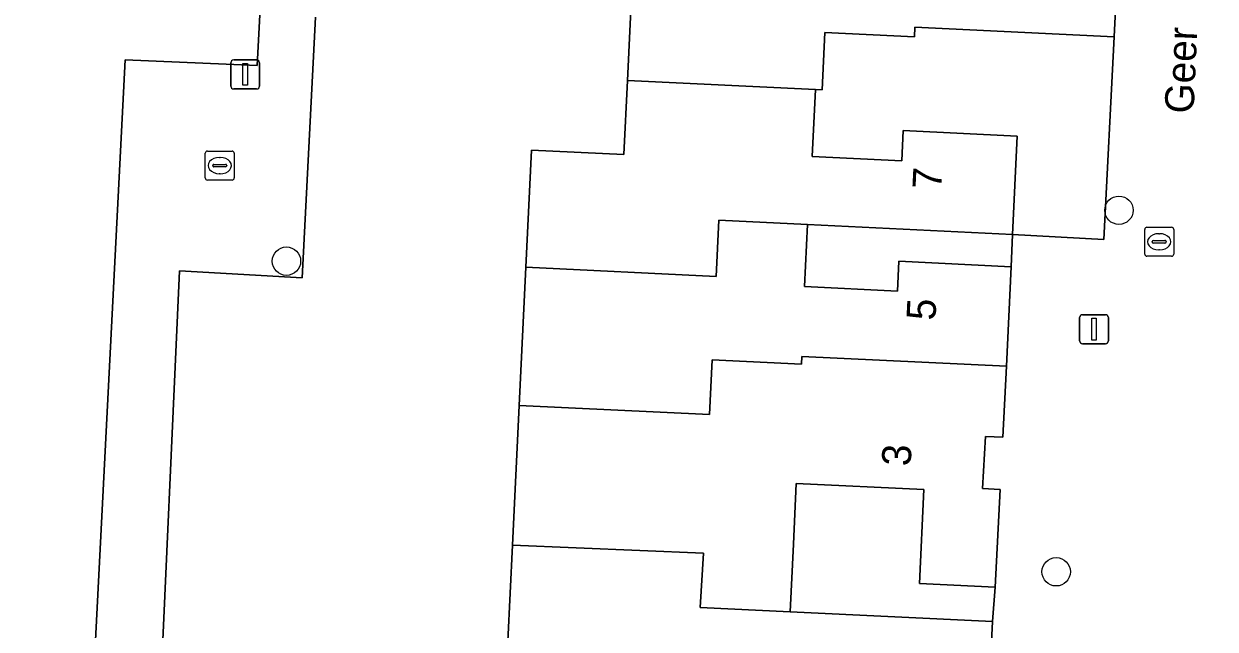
# Model space of a CAD drawing. Extents: x 162989 to 165008, y 383432 to 384338.
# Drawn here: x 164423.42 to 164464.46, y 383792.95 to 383813.82 of the extents above; entities that cross this region are included whole.
import ezdxf

# ---------------------------------------------------------------- set-up
doc = ezdxf.new("R2010")
doc.units = 0
for name, color, linetype in [('IMGEO_Boom', 7, 'Continuous'), ('IMGEO_Erf', 7, 'Continuous'), ('IMGEO_Kolk', 7, 'Continuous'), ('IMGEO_Lichtmast', 7, 'Continuous'), ('IMGEO_Openbare_ruimte_label', 7, 'Continuous'), ('IMGEO_Pand', 7, 'Continuous'), ('IMGEO_Pand_nummerreeks', 7, 'Continuous'), ('IMGEO_Voetpad_open', 7, 'Continuous')]:
    doc.layers.add(name, color=color, linetype=linetype)

msp = doc.modelspace()

# ---------------------------------------------------------------- linework, layer by layer
at = {"layer": 'IMGEO_Boom'}
for centre in [(164461.145, 383807.395), (164432.465, 383805.64), (164458.983, 383794.932)]:
    msp.add_circle(centre, 0.489, dxfattribs=at)
at = {"layer": 'IMGEO_Erf'}
for points in [[(164421.706, 383783.313), (164425.399, 383783.128), (164426.912, 383812.576), (164431.451, 383812.384), (164431.928, 383821.375), (164428.544, 383821.612), (164428.789, 383826.21), (164432.175, 383826.037), (164432.234, 383827.152), (164428.42, 383827.348), (164428.595, 383830.744), (164432.409, 383830.549), (164432.483, 383832.124), (164428.692, 383832.319), (164428.858, 383835.551), (164422.167, 383835.909)], [(164440.011, 383790.885), (164440.251, 383795.847), (164440.483, 383800.667), (164440.714, 383805.432), (164440.909, 383809.472), (164444.091, 383809.318), (164444.214, 383811.868), (164444.414, 383816.01)], [(164433.462, 383814.057), (164433.012, 383805.061), (164428.784, 383805.303), (164428.052, 383789.269)]]:
    msp.add_lwpolyline(points, dxfattribs=at)
for points in [[(164460.985, 383813.373), (164454.114, 383813.706), (164454.098, 383813.369), (164451.017, 383813.518), (164450.922, 383811.543), (164450.69, 383811.554), (164450.578, 383809.249), (164453.667, 383809.1), (164453.717, 383810.141), (164457.64, 383809.951), (164457.476, 383806.562), (164460.626, 383806.384)], [(164457.476, 383806.562), (164450.415, 383806.903), (164450.312, 383804.763), (164453.511, 383804.608), (164453.561, 383805.635), (164457.438, 383805.449)], [(164449.815, 383793.55), (164456.792, 383793.213), (164456.886, 383794.402), (164454.269, 383794.529), (164454.426, 383797.765), (164450.029, 383797.978), (164449.928, 383795.886)]]:
    msp.add_lwpolyline(points, close=True, dxfattribs=at)
at = {"layer": 'IMGEO_Kolk'}
for p, q in [((164429.666, 383808.508), (164429.666, 383809.36)), ((164429.741, 383809.434), (164430.593, 383809.434)), ((164430.667, 383809.36), (164430.667, 383808.508)), ((164429.925, 383808.928), (164429.925, 383808.94)), ((164430.363, 383808.891), (164429.965, 383808.891)), ((164429.968, 383808.977), (164430.366, 383808.977)), ((164430.154, 383809.214), (164430.179, 383809.214)), ((164430.409, 383808.94), (164430.409, 383808.928)), ((164430.177, 383808.654), (164430.152, 383808.654)), ((164430.593, 383808.434), (164429.741, 383808.434)), ((164462.032, 383805.882), (164462.032, 383806.734)), ((164462.107, 383806.808), (164462.959, 383806.808)), ((164462.52, 383806.588), (164462.545, 383806.588)), ((164463.033, 383806.734), (164463.033, 383805.882)), ((164462.291, 383806.302), (164462.291, 383806.314)), ((164462.729, 383806.265), (164462.331, 383806.265)), ((164462.334, 383806.351), (164462.732, 383806.351)), ((164462.543, 383806.028), (164462.518, 383806.028)), ((164462.775, 383806.314), (164462.775, 383806.302)), ((164462.959, 383805.808), (164462.107, 383805.808))]:
    msp.add_line(p, q, dxfattribs=at)
for points in [[(164429.666, 383808.508), (164429.666, 383809.36)], [(164429.741, 383809.434), (164430.593, 383809.434)], [(164430.667, 383809.36), (164430.667, 383808.508)], [(164430.593, 383808.434), (164429.741, 383808.434)], [(164462.032, 383805.882), (164462.032, 383806.734)], [(164462.107, 383806.808), (164462.959, 383806.808)], [(164463.033, 383806.734), (164463.033, 383805.882)], [(164462.959, 383805.808), (164462.107, 383805.808)]]:
    msp.add_lwpolyline(points, dxfattribs=at)
for centre, radius, start, end in [((164429.743, 383809.358), 0.0765, 91.552, 178.448), ((164429.743, 383809.358), 0.0765, 91.552, 178.448), ((164430.591, 383809.358), 0.0765, 1.552, 88.448), ((164430.591, 383809.358), 0.0765, 1.552, 88.448), ((164429.965, 383808.937), 0.0403, 85.8775, 175.7526), ((164429.962, 383808.927), 0.0366, 178.938, 274.7102), ((164430.366, 383808.934), 0.043, 264.8664, 352.4533), ((164430.37, 383808.939), 0.0386, 1.7309, 96.639), ((164429.743, 383808.51), 0.0765, 181.552, 268.448), ((164429.743, 383808.51), 0.0765, 181.552, 268.448), ((164430.591, 383808.51), 0.0765, 271.552, 358.448), ((164430.591, 383808.51), 0.0765, 271.552, 358.448), ((164462.109, 383806.732), 0.0765, 91.552, 178.448), ((164462.109, 383806.732), 0.0765, 91.552, 178.448), ((164462.957, 383806.732), 0.0765, 1.552, 88.448), ((164462.957, 383806.732), 0.0765, 1.552, 88.448), ((164462.331, 383806.311), 0.0403, 85.8775, 175.7526), ((164462.328, 383806.301), 0.0366, 178.938, 274.7102), ((164462.732, 383806.308), 0.043, 264.8664, 352.4533), ((164462.736, 383806.313), 0.0386, 1.7309, 96.639), ((164462.109, 383805.884), 0.0765, 181.552, 268.448), ((164462.109, 383805.884), 0.0765, 181.552, 268.448), ((164462.957, 383805.884), 0.0765, 271.552, 358.448), ((164462.957, 383805.884), 0.0765, 271.552, 358.448)]:
    msp.add_arc(centre, radius, start, end, dxfattribs=at)
for centre, major_axis, ratio, start_param, end_param in [((164430.153, 383808.934), (-0.387, 0.002), 0.722429, 4.712389, 7.853982), ((164430.178, 383808.934), (-0.39, 0.002), 0.717154, 1.570796, 4.712389), ((164462.519, 383806.308), (-0.387, 0.002), 0.722429, 4.712389, 7.853982), ((164462.544, 383806.308), (-0.39, 0.002), 0.717154, 1.570796, 4.712389)]:
    msp.add_ellipse(centre, major_axis=major_axis, ratio=ratio, start_param=start_param, end_param=end_param, dxfattribs=at)
at = {"layer": 'IMGEO_Lichtmast'}
for p, q in [((164430.648, 383812.578), (164431.438, 383812.578)), ((164431.438, 383812.578), (164430.648, 383812.578)), ((164430.548, 383811.678), (164430.548, 383812.478)), ((164430.548, 383812.478), (164430.548, 383811.678)), ((164431.538, 383812.478), (164431.538, 383811.678)), ((164431.538, 383811.678), (164431.538, 383812.478)), ((164431.438, 383811.578), (164430.648, 383811.578)), ((164430.648, 383811.578), (164431.438, 383811.578)), ((164459.79, 383802.895), (164459.79, 383803.695)), ((164459.79, 383803.695), (164459.79, 383802.895)), ((164459.89, 383803.795), (164460.68, 383803.795)), ((164460.68, 383803.795), (164459.89, 383803.795)), ((164460.78, 383803.695), (164460.78, 383802.895)), ((164460.78, 383802.895), (164460.78, 383803.695)), ((164460.68, 383802.795), (164459.89, 383802.795)), ((164459.89, 383802.795), (164460.68, 383802.795))]:
    msp.add_line(p, q, dxfattribs=at)
for points in [[(164430.968, 383812.453), (164431.118, 383812.453), (164431.118, 383811.703), (164430.968, 383811.703), (164430.968, 383812.453)], [(164460.21, 383803.67), (164460.36, 383803.67), (164460.36, 383802.92), (164460.21, 383802.92), (164460.21, 383803.67)]]:
    msp.add_lwpolyline(points, dxfattribs=at)
for centre, start, end in [((164430.648, 383812.478), 90, 180), ((164430.648, 383812.478), 90, 180), ((164431.438, 383812.478), 0, 90), ((164431.438, 383812.478), 360, 90), ((164430.648, 383811.678), 180, 270), ((164430.648, 383811.678), 180, 270), ((164431.438, 383811.678), 270, 0), ((164431.438, 383811.678), 270, 0), ((164459.89, 383803.695), 90, 180), ((164459.89, 383803.695), 90, 180), ((164460.68, 383803.695), 0, 90), ((164460.68, 383803.695), 360, 90), ((164459.89, 383802.895), 180, 270), ((164459.89, 383802.895), 180, 270), ((164460.68, 383802.895), 270, 0), ((164460.68, 383802.895), 270, 0)]:
    msp.add_arc(centre, 0.1, start, end, dxfattribs=at)
at = {"layer": 'IMGEO_Pand'}
for points in [[(164444.414, 383816.01), (164444.214, 383811.868), (164450.69, 383811.554), (164450.922, 383811.543), (164451.017, 383813.518), (164454.098, 383813.369), (164454.114, 383813.706), (164460.985, 383813.373), (164461.121, 383816.189), (164457.349, 383816.371), (164457.302, 383815.395), (164454.157, 383815.547), (164454.26, 383817.668), (164450.998, 383817.829), (164450.894, 383815.701)], [(164450.69, 383811.554), (164444.214, 383811.868), (164444.091, 383809.318), (164440.909, 383809.472), (164440.714, 383805.432), (164447.271, 383805.112), (164447.365, 383807.054), (164450.415, 383806.903), (164457.476, 383806.562), (164457.64, 383809.951), (164453.717, 383810.141), (164453.667, 383809.1), (164450.578, 383809.249)], [(164440.714, 383805.432), (164440.483, 383800.667), (164447.04, 383800.35), (164447.13, 383802.235), (164450.21, 383802.085), (164450.225, 383802.355), (164457.266, 383802.015), (164457.438, 383805.449), (164453.561, 383805.635), (164453.511, 383804.608), (164450.312, 383804.763), (164450.415, 383806.903), (164447.365, 383807.054), (164447.271, 383805.112)], [(164440.251, 383795.847), (164446.833, 383795.573), (164446.719, 383793.699), (164449.815, 383793.55), (164449.928, 383795.886), (164450.029, 383797.978), (164454.426, 383797.765), (164454.269, 383794.529), (164456.886, 383794.402), (164457.049, 383797.771), (164456.45, 383797.8), (164456.545, 383799.601), (164457.144, 383799.569), (164457.266, 383802.015), (164450.225, 383802.355), (164450.21, 383802.085), (164447.13, 383802.235), (164447.04, 383800.35), (164440.483, 383800.667)], [(164440.251, 383795.847), (164440.011, 383790.885), (164440.374, 383790.868), (164443.101, 383790.738), (164445.836, 383790.608), (164445.716, 383788.136), (164448.779, 383787.991), (164449.505, 383787.957), (164449.67, 383791.342), (164452.797, 383791.191), (164452.745, 383790.117), (164456.633, 383789.929), (164456.792, 383793.213), (164449.815, 383793.55), (164446.719, 383793.699), (164446.833, 383795.573)]]:
    msp.add_lwpolyline(points, close=True, dxfattribs=at)
at = {"layer": 'IMGEO_Voetpad_open'}
for points in [[(164422.167, 383835.909), (164428.858, 383835.551), (164428.864, 383835.665), (164432.655, 383835.471), (164432.483, 383832.124), (164432.409, 383830.549), (164432.234, 383827.152), (164432.175, 383826.037), (164431.928, 383821.375), (164431.451, 383812.384), (164426.912, 383812.576), (164425.399, 383783.128)], [(164467.711, 383835.068), (164463.666, 383835.272), (164460.354, 383835.436), (164458.492, 383835.551), (164458.303, 383833.295), (164458.206, 383830.85), (164458.091, 383828.485), (164458.018, 383826.255), (164461.653, 383826.089), (164461.41, 383820.711), (164461.247, 383817.33), (164461.121, 383816.189), (164460.985, 383813.373), (164460.626, 383806.384), (164457.476, 383806.562), (164457.438, 383805.449), (164457.266, 383802.015), (164457.144, 383799.569), (164456.545, 383799.601), (164456.45, 383797.8), (164457.049, 383797.771), (164456.886, 383794.402), (164456.792, 383793.213), (164456.633, 383789.929)], [(164428.052, 383789.269), (164428.784, 383805.303), (164433.012, 383805.061), (164433.462, 383814.057)]]:
    msp.add_lwpolyline(points, dxfattribs=at)

# ---------------------------------------------------------------- texts
at = {"layer": 'IMGEO_Openbare_ruimte_label'}
msp.add_text('Geer', height=1, rotation=87.4209, dxfattribs=at).set_placement((164463.715, 383810.714))
at = {"layer": 'IMGEO_Pand_nummerreeks'}
for s, rotation, p in [('7', 87.2295, (164455.027, 383808.104)), ('5', 87.1376, (164454.821, 383803.583)), ('3', 86.9805, (164453.967, 383798.558))]:
    msp.add_text(s, height=1, rotation=rotation, dxfattribs=at).set_placement(p)

doc.saveas('drawing.dxf')
